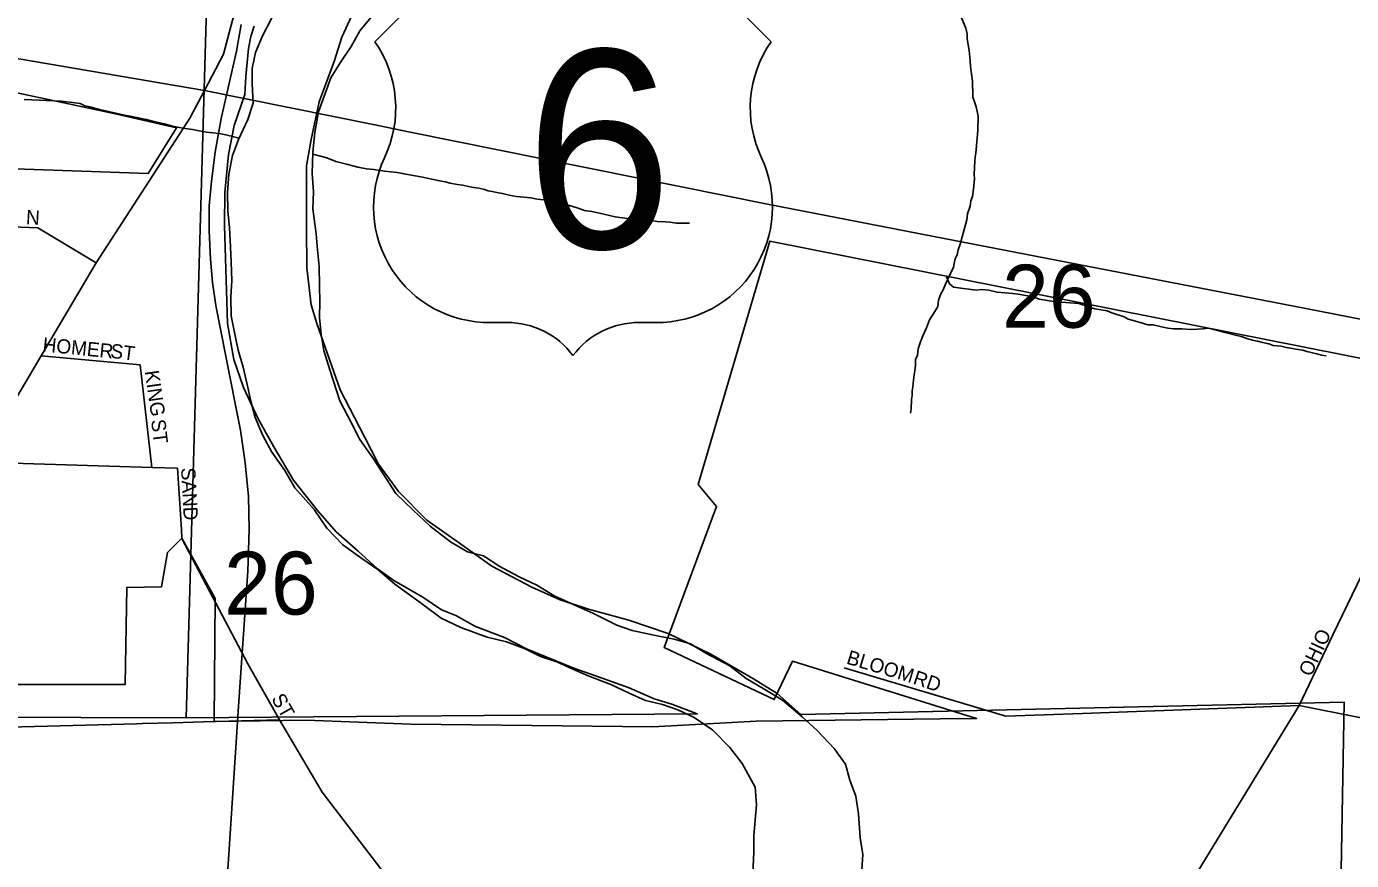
# Model space of a CAD drawing. Extents: x 1588073 to 2013523, y 1090242 to 1357120.
# Drawn here: x 1800917 to 1805571, y 1224569 to 1227498 of the extents above; entities that cross this region are included whole.
import ezdxf

# ---------------------------------------------------------------- set-up
doc = ezdxf.new("R2010")
doc.units = 0
for name, color, linetype in [('GM_X_City_Street', 7, 'Continuous'), ('GM_X_City_Street_Text', 7, 'Continuous'), ('GM_X_Corporation', 7, 'Continuous'), ('GM_X_County_Road', 7, 'Continuous'), ('GM_X_Major_River', 7, 'Continuous'), ('GM_X_Minor_River', 7, 'Continuous'), ('GM_X_Rail_Line', 7, 'Continuous'), ('GM_X_Section', 7, 'Continuous'), ('GM_X_Section_Text', 7, 'Continuous'), ('GM_X_Township_Road', 7, 'Continuous'), ('GM_X_Township_Subdivision', 7, 'Continuous'), ('GM_X_Township_Subdivision_Text', 7, 'Continuous'), ('GM_X_US_Location', 7, 'Continuous'), ('GM_X_US_Route', 7, 'Continuous'), ('GM_X_US_Shield', 7, 'Continuous')]:
    doc.layers.add(name, color=color, linetype=linetype)

msp = doc.modelspace()

# ---------------------------------------------------------------- linework, layer by layer
at = {"layer": 'GM_X_City_Street'}
for points in [[(1805386.9, 1225113.7), (1805506, 1225361.7), (1805658.6, 1225679), (1805666.5, 1225710.8), (1805692.8, 1225816.8), (1805701.3, 1226115.7), (1805706.8, 1226312)], [(1803789.1, 1225245.7), (1804357, 1225075.6), (1804625.9, 1225085.6), (1804626.4, 1225085.6)], [(1803774.3, 1222684.4), (1803985.8, 1222847.4), (1804467, 1223220.4), (1804623, 1223372.2), (1804627.6, 1223377.9), (1804753.1, 1223532.7), (1804857.1, 1223675.8), (1804891.7, 1223983.7), (1804874.2, 1224274.1), (1805386.9, 1225113.7)], [(1804879.9, 1225094.9), (1805386.9, 1225113.7)], [(1805386.9, 1225113.7), (1805605.6, 1225070.5), (1806001.1, 1224791)], [(1800047.7, 1221932.4), (1800293.8, 1222040.5), (1800419.6, 1222121.4), (1800644.2, 1222337.1), (1800985.6, 1222678.7), (1801264.1, 1222867.4), (1801587.5, 1223047.3), (1801857, 1223218), (1802108.5, 1223370.8), (1802251.3, 1223500.7), (1802326.4, 1223594.4), (1802384.6, 1223720.8), (1802418.1, 1223845.7), (1802427.6, 1223947.2), (1802421.7, 1224050.6), (1802402.1, 1224146), (1802354.4, 1224268.9), (1802295.1, 1224365.7), (1801955.5, 1224808.5), (1801805.9, 1225062.7)], [(1804626.4, 1225085.6), (1804879.5, 1225094.9), (1804879.9, 1225094.9)], [(1800201.9, 1225046.2), (1800856.5, 1225037.6), (1801303.3, 1225049.4), (1801324.7, 1225050)], [(1801431.7, 1225052.8), (1801538.6, 1225055.6)]]:
    msp.add_lwpolyline(points, dxfattribs=at)
at = {"layer": 'GM_X_Corporation'}
for points in [[(1800674.6, 1227308.8), (1801234.5, 1227190), (1801444.6, 1227141.6), (1801345.2, 1226981.8), (1800274.3, 1227018.9)], [(1800883.8, 1225186.9), (1801264, 1225187), (1801270, 1225527.8), (1801391, 1225529.9), (1801412.1, 1225650), (1801462.9, 1225700.7), (1801580.1, 1225489.2), (1801576.5, 1225057.1), (1801899.2, 1225062.1), (1802267.6, 1225047.2), (1803117.1, 1225038.5), (1803480.4, 1225058.6), (1804125.9, 1225066.4), (1804254.6, 1225068), (1803608, 1225269.5), (1803543.8, 1225133.8), (1803157.6, 1225316.5), (1803340.9, 1225812), (1803277, 1225889), (1803528.1, 1226743.5), (1805683.6, 1226317.1)]]:
    msp.add_lwpolyline(points, dxfattribs=at)
at = {"layer": 'GM_X_County_Road'}
for points in [[(1801494.5, 1227182.6), (1801510.6, 1227213.4), (1801542, 1227273.1), (1801608.8, 1227400.5), (1801665, 1227613.7), (1801698.7, 1227741.5)], [(1800385.3, 1225356.1), (1800581.2, 1225687), (1800747.3, 1225967.3), (1800884.5, 1226198.9), (1800968.8, 1226341.2), (1801162.1, 1226667.6), (1801493, 1227179.7), (1801494.5, 1227182.6)]]:
    msp.add_lwpolyline(points, dxfattribs=at)
at = {"layer": 'GM_X_Major_River'}
for points in [[(1801780.7, 1227530.5), (1801745.9, 1227464.8), (1801721.2, 1227406.9), (1801710.5, 1227350.9), (1801709.9, 1227296.8), (1801713.2, 1227228.6), (1801694.5, 1227170.7), (1801661.6, 1227100.8), (1801641, 1227044.9), (1801628.2, 1226978.9), (1801623.5, 1226914.9), (1801624.7, 1226850.7), (1801630.1, 1226790.5), (1801633.3, 1226724.3), (1801636.7, 1226670.2), (1801638, 1226606), (1801635.3, 1226547.9), (1801636.6, 1226481.8), (1801647.9, 1226423.5), (1801661.2, 1226361.2), (1801678.6, 1226300.9), (1801691.9, 1226240.6), (1801705.3, 1226182.4), (1801720.6, 1226124.1), (1801748, 1226061.7), (1801779.4, 1226003.2), (1801824.7, 1225938.6), (1801860.1, 1225878.1), (1801927.3, 1225801.2), (1801972.6, 1225736.6), (1802028, 1225677.8)], [(1802139.4, 1227544.7), (1802088.6, 1227483.1), (1802057.9, 1227427.3), (1802021.3, 1227373.6), (1801986.6, 1227317.9), (1801965.9, 1227262), (1801943.2, 1227198.1), (1801930.3, 1227126.1), (1801923.5, 1227056), (1801920.7, 1226981.8), (1801925.9, 1226917.6), (1801923.3, 1226857.5), (1801934.3, 1226769.2), (1801939.6, 1226713), (1801945, 1226654.9), (1801946.2, 1226586.7), (1801947.6, 1226530.6), (1801947, 1226476.4), (1801952.3, 1226416.3), (1801961.7, 1226360), (1801982.9, 1226291.7), (1802017.7, 1226183.1), (1802058.9, 1226104.4), (1802088.3, 1226048), (1802135.6, 1225979.3), (1802214.3, 1225858.2), (1802275.8, 1225799.5), (1802335.2, 1225742.7), (1802406.7, 1225687.8), (1802466.4, 1225653.1), (1802522.3, 1225638.5)], [(1802028, 1225677.8), (1802095.6, 1225629), (1802151.2, 1225590.3), (1802210.7, 1225539.6), (1802300.1, 1225474.5), (1802373.6, 1225419.6), (1802443.3, 1225386.8), (1802535.1, 1225353.7), (1802603, 1225337), (1802668.8, 1225312.2), (1802722.6, 1225285.6), (1802780.4, 1225266.9), (1802834.3, 1225242.3), (1802890, 1225217.6), (1802969.8, 1225186.7), (1803033.6, 1225156), (1803091.4, 1225131.3), (1803151.3, 1225116.6), (1803205.1, 1225098), (1803262.9, 1225071.3), (1803328.5, 1225026.6), (1803387.9, 1224965.8), (1803431.3, 1224909.2), (1803476.5, 1224826.5), (1803481.8, 1224764.3), (1803472.5, 1224656.2), (1803471.9, 1224598.1), (1803469, 1224524)], [(1802522.3, 1225638.5), (1802580, 1225601.8), (1802647.6, 1225565), (1802709.4, 1225536.3), (1802773.1, 1225497.5), (1802908.6, 1225435.9), (1802990.2, 1225395), (1803044.1, 1225376.4), (1803126, 1225359.4), (1803191.9, 1225346.7), (1803249.8, 1225330.1), (1803303.6, 1225297.4), (1803387.2, 1225252.4), (1803444.7, 1225207.7), (1803510.4, 1225168.9), (1803572.1, 1225132.2), (1803641.5, 1225073.3), (1803695, 1225024.6), (1803754.4, 1224961.9), (1803793.8, 1224907.3), (1803809.2, 1224851.1), (1803830.6, 1224794.7), (1803839.9, 1224732.5), (1803845, 1224648.2), (1803854.3, 1224590), (1803851.7, 1224535.9)]]:
    msp.add_lwpolyline(points, dxfattribs=at)
at = {"layer": 'GM_X_Minor_River'}
for points in [[(1804201, 1227528.8), (1804216.2, 1227492.5), (1804221.8, 1227472.3), (1804221.4, 1227454.3), (1804228.6, 1227414.1), (1804231.8, 1227378), (1804233.4, 1227357.9), (1804240.3, 1227305.7), (1804240, 1227287.7), (1804241.6, 1227271.6), (1804241.2, 1227249.6), (1804246.8, 1227233.5), (1804252.4, 1227215.3), (1804259.8, 1227183.1), (1804258.7, 1227133.1), (1804256.2, 1227105.1), (1804251.1, 1227053.1), (1804248.8, 1227039.1), (1804248.5, 1227025.1), (1804245.5, 1226979.1), (1804247.2, 1226963.1), (1804244.7, 1226937.1), (1804239.9, 1226901.1), (1804233.6, 1226885.2), (1804231.2, 1226867.2), (1804222.7, 1226839.4), (1804220.2, 1226819.4), (1804207.2, 1226771.6), (1804196.5, 1226733.7), (1804190.1, 1226713.8), (1804185.7, 1226695.9), (1804179.4, 1226682), (1804175.1, 1226666.1), (1804172.8, 1226652.1), (1804162.3, 1226630.2), (1804145.6, 1226592.5), (1804137.2, 1226572.7), (1804128.9, 1226558.8), (1804120.4, 1226536.9), (1804118, 1226515), (1804107.6, 1226497.1), (1804089, 1226467.5), (1804078.4, 1226439.6), (1804065.8, 1226411.8), (1804057.4, 1226390), (1804048.9, 1226366.1), (1804046.4, 1226344.1), (1804040.1, 1226328.2), (1804039.7, 1226308.2), (1804037.3, 1226288.2), (1804035, 1226274.2), (1804032.6, 1226256.3), (1804030.1, 1226232.3), (1804027.8, 1226218.3), (1804027.5, 1226202.3), (1804025.2, 1226188.3), (1804024.5, 1226154.3), (1804022.2, 1226140.3)], [(1800908.8, 1227241.8), (1801040.6, 1227235.2), (1801088.5, 1227230.2), (1801106.4, 1227227.9), (1801122.2, 1227219.6), (1801140.1, 1227215.2), (1801173.9, 1227206.5), (1801209.7, 1227197.8), (1801261.5, 1227186.7), (1801275.4, 1227184.4), (1801337.1, 1227171.2), (1801368.9, 1227162.6), (1801400.8, 1227155.9), (1801430.6, 1227147.3), (1801466.4, 1227140.6), (1801500.3, 1227135.9), (1801524.2, 1227131.4), (1801550.1, 1227126.9), (1801594, 1227122), (1801617.8, 1227117.5), (1801659.6, 1227106.7), (1801663.7, 1227105.5)], [(1801923.4, 1227049), (1801950.1, 1227042.8), (1801972, 1227036.4), (1802003.7, 1227023.7), (1802045.4, 1227012.9), (1802081.2, 1227004.2), (1802111.1, 1226997.6), (1802137, 1226995.1), (1802174.9, 1226990.3), (1802218.8, 1226985.4), (1802262.6, 1226976.5), (1802302.4, 1226969.7), (1802336.2, 1226963), (1802362.1, 1226956.5), (1802388, 1226952), (1802405.9, 1226947.6), (1802429.8, 1226943.1), (1802449.7, 1226940.8), (1802469.6, 1226936.3), (1802487.5, 1226932), (1802505.5, 1226929.6), (1802525.4, 1226925.2), (1802539.3, 1226920.9), (1802553.2, 1226918.7), (1802575.1, 1226914.2), (1802589, 1226911.9), (1802612.9, 1226905.4), (1802638.8, 1226900.9), (1802664.7, 1226898.4), (1802688.7, 1226895.9), (1802710.6, 1226891.5), (1802734.5, 1226889), (1802762.3, 1226882.4), (1802792.2, 1226875.8), (1802824, 1226869.2), (1802851.8, 1226860.6), (1802877.6, 1226852.1), (1802903.5, 1226847.6), (1802945.3, 1226838.7), (1802985.1, 1226829.9), (1803027, 1226823.1), (1803068.9, 1226820.3), (1803098.8, 1226817.7), (1803116.8, 1226815.3), (1803132.7, 1226813), (1803160.7, 1226812.4), (1803176.6, 1226810.1), (1803200.5, 1226807.6), (1803246.5, 1226806.7)], [(1804148.1, 1226618.5), (1804153.9, 1226608.4), (1804159.6, 1226594.2), (1804173.3, 1226581.9), (1804191.3, 1226579.6), (1804207.2, 1226577.3), (1804227.2, 1226574.9), (1804253.1, 1226572.4), (1804273.1, 1226574), (1804297, 1226571.5), (1804326.9, 1226564.9), (1804380.8, 1226559.8), (1804400.7, 1226557.4), (1804454.5, 1226548.3), (1804474.3, 1226539.9), (1804532.1, 1226530.8), (1804552, 1226530.3), (1804613.9, 1226525.1), (1804651.6, 1226512.3), (1804669.5, 1226506), (1804713.3, 1226499.1), (1804729.2, 1226492.8), (1804772.8, 1226477.9), (1804786.7, 1226469.6), (1804804.6, 1226465.2), (1804828.4, 1226458.8), (1804856.2, 1226450.2), (1804874.2, 1226449.8), (1804904, 1226443.2), (1804925.9, 1226438.8), (1804945.9, 1226436.4), (1804975.8, 1226435.8), (1805005.8, 1226433.2), (1805029.8, 1226434.7), (1805049.8, 1226436.3), (1805067.8, 1226437.9), (1805087.7, 1226433.6), (1805127.5, 1226422.8), (1805163.3, 1226414), (1805183.2, 1226409.6), (1805207, 1226401.1), (1805222.9, 1226396.8), (1805240.8, 1226392.4), (1805258.7, 1226388.1), (1805280.6, 1226383.6), (1805296.5, 1226377.3), (1805324.4, 1226374.8), (1805342.3, 1226370.4), (1805384.1, 1226363.6), (1805400.1, 1226361.2), (1805414, 1226357), (1805449.8, 1226348.2), (1805465.7, 1226343.9), (1805481.6, 1226341.6)]]:
    msp.add_lwpolyline(points, dxfattribs=at)
at = {"layer": 'GM_X_Rail_Line'}
msp.add_lwpolyline([(1801671.5, 1227505.4), (1801655.5, 1227411.3), (1801601.5, 1227174.2), (1801579.5, 1227056.1), (1801567.4, 1226955.1), (1801559.4, 1226868), (1801559.4, 1226832), (1801559.4, 1226780), (1801563.4, 1226680.9), (1801570.5, 1226598.8), (1801582.5, 1226517.8), (1801650.5, 1226173.6), (1801668.5, 1226080.5), (1801685.5, 1225965.5), (1801696.5, 1225847.4), (1801699.6, 1225732.8), (1801694.5, 1225585.2), (1801663.5, 1225127), (1801627.5, 1224591.7), (1801589.5, 1224011.3)], dxfattribs=at)
at = {"layer": 'GM_X_Section'}
msp.add_lwpolyline([(1796314.5, 1228634.1), (1797921.1, 1228670.8), (1801580.1, 1228628), (1801478.2, 1225070.5), (1796297.6, 1225086.2)], close=True, dxfattribs=at)
for points in [[(1801717.3, 1227498.5), (1801705, 1227462.5), (1801696.8, 1227420.5), (1801688.1, 1227322.5), (1801683.8, 1227258.5), (1801647.1, 1227150.7), (1801626.4, 1227048.7), (1801613.6, 1226914.8), (1801612.9, 1226798.7), (1801622.8, 1226454.4), (1801646, 1226328.2), (1801679.4, 1226229.9), (1801730.8, 1226119.6), (1801786.2, 1226021.2), (1801855.5, 1225904.7), (1801938.9, 1225798.1), (1802004.5, 1225723.6), (1802082.1, 1225655.1), (1802149.8, 1225592.7), (1802207.6, 1225552.3), (1802309.3, 1225493.7), (1802375, 1225449.2), (1802424.9, 1225428.9), (1802494.7, 1225390.5), (1802596.6, 1225351.8), (1802676.4, 1225311.3), (1802840, 1225244.3), (1802955.9, 1225203.5), (1803033.7, 1225175), (1803121.6, 1225136.5), (1803183.5, 1225118.1), (1803273.3, 1225083.5), (1801478.2, 1225070.5), (1801580.1, 1228628)], [(1805510.7, 1223154.6), (1805544.9, 1225125.5), (1803637.5, 1225081.3), (1803553.9, 1225155.8), (1803470.2, 1225206.4), (1803320.6, 1225293.3), (1803171, 1225366.3), (1803033.2, 1225413.2), (1802891.3, 1225452.1), (1802791.5, 1225484.7), (1802691.7, 1225529.3), (1802552.1, 1225602.2), (1802430.5, 1225689), (1802323, 1225763.7), (1802223.5, 1225864.4), (1802154, 1225960.9), (1802104.6, 1226057.2), (1802019.6, 1226221.9), (1801936.9, 1226454.5), (1801917.4, 1226520.6), (1801902.1, 1226650.8), (1801901, 1226792.9), (1801900.3, 1227009), (1801916.9, 1227101), (1801945.7, 1227232.9), (1801998.7, 1227378.7), (1802025.2, 1227460.5), (1802059.7, 1227536.4)]]:
    msp.add_lwpolyline(points, dxfattribs=at)
at = {"layer": 'GM_X_Township_Road'}
for points in [[(1801538.6, 1225055.6), (1801805.9, 1225062.7)], [(1801324.7, 1225050), (1801431.7, 1225052.8)]]:
    msp.add_lwpolyline(points, dxfattribs=at)
at = {"layer": 'GM_X_Township_Subdivision'}
for points in [[(1801162.1, 1226667.6), (1800957.6, 1226791.2), (1800506.8, 1226808.4), (1800298.5, 1226817.8)], [(1800968.8, 1226341.2), (1801316.7, 1226310)], [(1801357.1, 1225949.5), (1801316.7, 1226310)], [(1800710.8, 1225968.4), (1800747.3, 1225967.3), (1800868.3, 1225963.8), (1801357.1, 1225949.5), (1801447.2, 1225946.9)], [(1801447.2, 1225946.9), (1801461.2, 1225731.6)], [(1801461.2, 1225731.6), (1801463.3, 1225699.9), (1801548.9, 1225536.9)], [(1801548.9, 1225536.9), (1801694.8, 1225259), (1801805.9, 1225062.7)]]:
    msp.add_lwpolyline(points, dxfattribs=at)
at = {"layer": 'GM_X_US_Route'}
for points in [[(1800567.8, 1227438.8), (1800587.2, 1227435.6), (1801542, 1227273.1), (1802152.3, 1227149.8)], [(1802152.3, 1227149.8), (1802264.4, 1227127.2), (1803526, 1226872.2), (1803882, 1226803.3)], [(1803882, 1226803.3), (1804097.9, 1226761.5), (1805410.2, 1226507.4)], [(1805410.2, 1226507.4), (1805614, 1226468)]]:
    msp.add_lwpolyline(points, dxfattribs=at)
at = {"layer": 'GM_X_US_Shield'}
for p, q in [((1802430.8, 1227734.5), (1802140.7, 1227444.4)), ((1803532.9, 1227444.4), (1803242.9, 1227734.5)), ((1802546.8, 1226458.3), (1802604.8, 1226458.3)), ((1803068.8, 1226458.3), (1803126.9, 1226458.3))]:
    msp.add_line(p, q, dxfattribs=at)
for centre, radius, start, end in [((1801808.1, 1227211.5), 406.1, 334.5471, 35.0009), ((1803865.5, 1227211.5), 406.1, 144.9991, 205.4529), ((1802542.3, 1226864.3), 406.1, 154.8319, 270.6383), ((1803131.4, 1226864.3), 406.1, 269.3617, 25.1681), ((1802604.8, 1226168.3), 290, 36.8699, 90), ((1803068.8, 1226168.3), 290, 90, 143.1301)]:
    msp.add_arc(centre, radius, start, end, dxfattribs=at)

# ---------------------------------------------------------------- texts
at = {"layer": 'GM_X_City_Street_Text'}
for s, rotation, p in [('OHIO', 64.8858, (1805428.7, 1225211.8)), ('BLOOM', 343.413, (1803794.3, 1225260.8)), ('RD', 341.5669, (1804027.8, 1225190.3))]:
    msp.add_text(s, height=50, rotation=rotation, dxfattribs=at).set_placement(p)
at = {"layer": 'GM_X_Section_Text'}
for p in [(1804343.8, 1226440.1), (1801611.4, 1225432.5)]:
    msp.add_text('26', height=221, rotation=0, dxfattribs=at).set_placement(p)
at = {"layer": 'GM_X_Township_Subdivision_Text'}
for s, rotation, p in [('N', 356.9989, (1800914.6, 1226803.7)), ('HOMER', 354.2881, (1800972.2, 1226356.8)), ('ST', 352.88, (1801210, 1226334.7)), ('KING', 278.1319, (1801332.5, 1226287.1)), ('ST', 277.1217, (1801354.6, 1226115.4)), ('SAND', 273.017, (1801460.2, 1225947.5)), ('ST', 299.7432, (1801775.8, 1225137.7))]:
    msp.add_text(s, height=50, rotation=rotation, dxfattribs=at).set_placement(p)
at = {"layer": 'GM_X_US_Location'}
for s in ['0', '/']:
    msp.add_text(s, height=1, dxfattribs=at).set_placement((1802836.5, 1227061.9))
msp.add_text('6', height=1, rotation=0, dxfattribs=at).set_placement((1802735.6, 1226854.9))
at = {"layer": 'GM_X_US_Shield'}
msp.add_text('6', height=696.1, dxfattribs=at).set_placement((1802668.6, 1226719.3))

doc.saveas('drawing.dxf')
